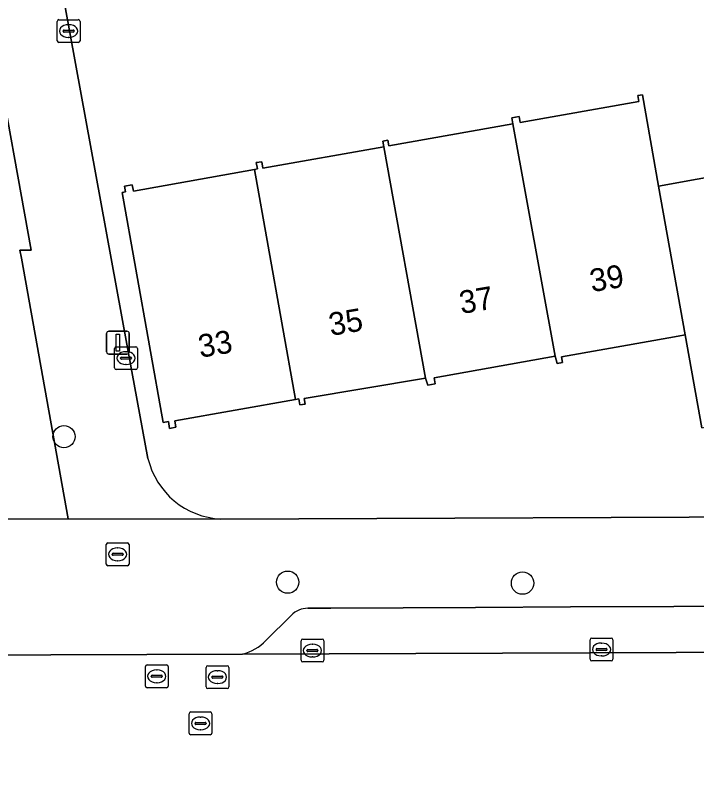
# Model space of a CAD drawing. Extents: x 157793 to 159380, y 380877 to 382313.
# Drawn here: x 158384.28 to 158414.16, y 381260.34 to 381293.59 of the extents above; entities that cross this region are included whole.
import ezdxf

# ---------------------------------------------------------------- set-up
doc = ezdxf.new("R2010")
doc.units = 0
for name, color, linetype in [('IMGEO_Boom', 7, 'Continuous'), ('IMGEO_Brandkraan', 7, 'Continuous'), ('IMGEO_Erf', 7, 'Continuous'), ('IMGEO_Kolk', 7, 'Continuous'), ('IMGEO_Lichtmast', 7, 'Continuous'), ('IMGEO_Pand', 7, 'Continuous'), ('IMGEO_Pand_nummerreeks', 7, 'Continuous'), ('IMGEO_Parkeervlak_open', 7, 'Continuous'), ('IMGEO_Rijbaan_lokaal_gesloten', 7, 'Continuous'), ('IMGEO_Rioolput', 7, 'Continuous'), ('IMGEO_Voetpad_open', 7, 'Continuous')]:
    doc.layers.add(name, color=color, linetype=linetype)

msp = doc.modelspace()

# ---------------------------------------------------------------- linework, layer by layer
at = {"layer": 'IMGEO_Boom'}
for centre in [(158386.423, 381275.115), (158396.229, 381268.737), (158406.521, 381268.696)]:
    msp.add_circle(centre, 0.489, dxfattribs=at)
at = {"layer": 'IMGEO_Brandkraan'}
for p, q in [((158388.277, 381269.532), (158388.277, 381270.384)), ((158388.352, 381270.458), (158389.204, 381270.458)), ((158389.278, 381270.384), (158389.278, 381269.532)), ((158388.536, 381269.952), (158388.536, 381269.964)), ((158388.579, 381270.001), (158388.977, 381270.001)), ((158388.765, 381270.238), (158388.79, 381270.238)), ((158389.02, 381269.964), (158389.02, 381269.952)), ((158388.974, 381269.915), (158388.576, 381269.915)), ((158388.788, 381269.678), (158388.763, 381269.678)), ((158389.204, 381269.458), (158388.352, 381269.458))]:
    msp.add_line(p, q, dxfattribs=at)
for points in [[(158388.277, 381269.532), (158388.277, 381270.384)], [(158388.352, 381270.458), (158389.204, 381270.458)], [(158389.278, 381270.384), (158389.278, 381269.532)], [(158389.204, 381269.458), (158388.352, 381269.458)]]:
    msp.add_lwpolyline(points, dxfattribs=at)
for centre, radius, start, end in [((158388.354, 381270.382), 0.0765, 91.552, 178.448), ((158388.354, 381270.382), 0.0765, 91.552, 178.448), ((158389.202, 381270.382), 0.0765, 1.552, 88.448), ((158389.202, 381270.382), 0.0765, 1.552, 88.448), ((158388.576, 381269.961), 0.0403, 85.8775, 175.7526), ((158388.573, 381269.951), 0.0366, 178.938, 274.7102), ((158388.977, 381269.958), 0.043, 264.8664, 352.4533), ((158388.981, 381269.963), 0.0386, 1.7309, 96.639), ((158388.354, 381269.534), 0.0765, 181.552, 268.448), ((158388.354, 381269.534), 0.0765, 181.552, 268.448), ((158389.202, 381269.534), 0.0765, 271.552, 358.448), ((158389.202, 381269.534), 0.0765, 271.552, 358.448)]:
    msp.add_arc(centre, radius, start, end, dxfattribs=at)
for centre, major_axis, ratio, start_param, end_param in [((158388.764, 381269.958), (-0.387, 0.002), 0.722429, 4.712389, 7.853982), ((158388.789, 381269.958), (-0.39, 0.002), 0.717154, 1.570796, 4.712389)]:
    msp.add_ellipse(centre, major_axis=major_axis, ratio=ratio, start_param=start_param, end_param=end_param, dxfattribs=at)
at = {"layer": 'IMGEO_Erf'}
for points in [[(158359.289, 381271.383), (158386.607, 381271.512), (158384.556, 381282.944), (158384.495, 381283.285), (158384.981, 381283.287), (158381.729, 381301.305)], [(158416.316, 381299.877), (158411.33, 381299.017), (158408.699, 381298.882), (158404.4, 381298.116), (158400.41, 381297.405), (158399.921, 381300.145), (158396.933, 381299.612), (158397.473, 381296.584), (158393.175, 381295.818), (158389.184, 381295.107), (158388.644, 381298.135), (158385.808, 381297.63), (158389.398, 381277.977), (158390.104, 381274.163)], [(158414.373, 381275.507), (158413.648, 381279.575), (158413.343, 381279.521), (158412.277, 381279.331), (158408.234, 381278.611), (158408.278, 381278.363), (158408.044, 381278.322), (158407.955, 381278.642), (158402.649, 381277.696), (158402.697, 381277.425), (158402.368, 381277.367), (158402.267, 381277.676), (158396.955, 381276.782), (158396.995, 381276.541), (158396.759, 381276.503), (158396.715, 381276.773), (158396.573, 381276.748), (158391.284, 381275.805), (158391.333, 381275.527), (158391.054, 381275.478), (158391.001, 381275.779), (158390.768, 381275.741), (158388.973, 381285.815), (158389.119, 381285.841), (158389.075, 381286.089), (158389.419, 381286.15), (158389.467, 381285.88), (158394.777, 381286.826), (158394.903, 381286.848), (158394.854, 381287.123), (158395.091, 381287.166), (158395.143, 381286.878), (158400.442, 381287.822), (158400.398, 381288.07), (158400.624, 381288.111), (158400.668, 381287.865), (158406.095, 381288.832), (158406.05, 381289.085), (158406.375, 381289.143), (158406.422, 381288.879), (158411.622, 381289.805), (158411.576, 381290.062), (158411.773, 381290.097), (158412.486, 381286.097), (158412.736, 381286.142), (158413.771, 381286.326), (158417.952, 381287.072)], [(158393.303, 381271.505), (158448.019, 381271.737), (158448.288, 381271.738)]]:
    msp.add_lwpolyline(points, dxfattribs=at)
msp.add_arc((158393.472, 381274.963), 3.462, 193.3598, 267.1949, dxfattribs=at)
at = {"layer": 'IMGEO_Kolk'}
for p, q in [((158386.126, 381292.464), (158386.126, 381293.316)), ((158386.201, 381293.39), (158387.053, 381293.39)), ((158387.127, 381293.316), (158387.127, 381292.464)), ((158386.385, 381292.884), (158386.385, 381292.896)), ((158386.428, 381292.933), (158386.826, 381292.933)), ((158386.614, 381293.17), (158386.639, 381293.17)), ((158386.869, 381292.896), (158386.869, 381292.884)), ((158386.823, 381292.847), (158386.425, 381292.847)), ((158386.637, 381292.61), (158386.612, 381292.61)), ((158387.053, 381292.39), (158386.201, 381292.39)), ((158388.641, 381278.13), (158388.641, 381278.982)), ((158388.716, 381279.056), (158389.568, 381279.056)), ((158389.642, 381278.982), (158389.642, 381278.13)), ((158388.943, 381278.599), (158389.341, 381278.599)), ((158389.129, 381278.836), (158389.154, 381278.836)), ((158388.9, 381278.55), (158388.9, 381278.562)), ((158389.338, 381278.513), (158388.94, 381278.513)), ((158389.152, 381278.276), (158389.127, 381278.276)), ((158389.384, 381278.562), (158389.384, 381278.55)), ((158389.568, 381278.056), (158388.716, 381278.056)), ((158409.558, 381266.286), (158410.41, 381266.286)), ((158396.813, 381265.313), (158396.813, 381266.165)), ((158396.888, 381266.239), (158397.74, 381266.239)), ((158397.301, 381266.019), (158397.326, 381266.019)), ((158397.814, 381266.165), (158397.814, 381265.313)), ((158409.483, 381265.36), (158409.483, 381266.212)), ((158409.971, 381266.066), (158409.996, 381266.066)), ((158410.484, 381266.212), (158410.484, 381265.36)), ((158397.072, 381265.733), (158397.072, 381265.745)), ((158397.51, 381265.696), (158397.112, 381265.696)), ((158397.115, 381265.782), (158397.513, 381265.782)), ((158397.556, 381265.745), (158397.556, 381265.733)), ((158409.742, 381265.78), (158409.742, 381265.792)), ((158410.18, 381265.743), (158409.782, 381265.743)), ((158409.785, 381265.829), (158410.183, 381265.829)), ((158410.226, 381265.792), (158410.226, 381265.78)), ((158397.324, 381265.459), (158397.299, 381265.459)), ((158410.41, 381265.286), (158409.558, 381265.286)), ((158409.994, 381265.506), (158409.969, 381265.506)), ((158397.74, 381265.239), (158396.888, 381265.239))]:
    msp.add_line(p, q, dxfattribs=at)
for points in [[(158386.126, 381292.464), (158386.126, 381293.316)], [(158386.201, 381293.39), (158387.053, 381293.39)], [(158387.127, 381293.316), (158387.127, 381292.464)], [(158387.053, 381292.39), (158386.201, 381292.39)], [(158388.641, 381278.13), (158388.641, 381278.982)], [(158388.716, 381279.056), (158389.568, 381279.056)], [(158389.642, 381278.982), (158389.642, 381278.13)], [(158389.568, 381278.056), (158388.716, 381278.056)], [(158409.558, 381266.286), (158410.41, 381266.286)], [(158396.813, 381265.313), (158396.813, 381266.165)], [(158396.888, 381266.239), (158397.74, 381266.239)], [(158397.814, 381266.165), (158397.814, 381265.313)], [(158409.483, 381265.36), (158409.483, 381266.212)], [(158410.484, 381266.212), (158410.484, 381265.36)], [(158410.41, 381265.286), (158409.558, 381265.286)], [(158397.74, 381265.239), (158396.888, 381265.239)]]:
    msp.add_lwpolyline(points, dxfattribs=at)
for centre, radius, start, end in [((158386.203, 381293.314), 0.0765, 91.552, 178.448), ((158386.203, 381293.314), 0.0765, 91.552, 178.448), ((158387.051, 381293.314), 0.0765, 1.552, 88.448), ((158387.051, 381293.314), 0.0765, 1.552, 88.448), ((158386.425, 381292.893), 0.0403, 85.8775, 175.7526), ((158386.422, 381292.883), 0.0366, 178.938, 274.7102), ((158386.826, 381292.89), 0.043, 264.8664, 352.4533), ((158386.83, 381292.895), 0.0386, 1.7309, 96.639), ((158386.203, 381292.466), 0.0765, 181.552, 268.448), ((158386.203, 381292.466), 0.0765, 181.552, 268.448), ((158387.051, 381292.466), 0.0765, 271.552, 358.448), ((158387.051, 381292.466), 0.0765, 271.552, 358.448), ((158388.718, 381278.98), 0.0765, 91.552, 178.448), ((158388.718, 381278.98), 0.0765, 91.552, 178.448), ((158389.566, 381278.98), 0.0765, 1.552, 88.448), ((158389.566, 381278.98), 0.0765, 1.552, 88.448), ((158388.94, 381278.559), 0.0403, 85.8775, 175.7526), ((158389.345, 381278.561), 0.0386, 1.7309, 96.639), ((158388.937, 381278.549), 0.0366, 178.938, 274.7102), ((158389.341, 381278.556), 0.043, 264.8664, 352.4533), ((158388.718, 381278.132), 0.0765, 181.552, 268.448), ((158388.718, 381278.132), 0.0765, 181.552, 268.448), ((158389.566, 381278.132), 0.0765, 271.552, 358.448), ((158389.566, 381278.132), 0.0765, 271.552, 358.448), ((158409.56, 381266.21), 0.0765, 91.552, 178.448), ((158409.56, 381266.21), 0.0765, 91.552, 178.448), ((158410.408, 381266.21), 0.0765, 1.552, 88.448), ((158410.408, 381266.21), 0.0765, 1.552, 88.448), ((158396.89, 381266.163), 0.0765, 91.552, 178.448), ((158396.89, 381266.163), 0.0765, 91.552, 178.448), ((158397.738, 381266.163), 0.0765, 1.552, 88.448), ((158397.738, 381266.163), 0.0765, 1.552, 88.448), ((158397.112, 381265.742), 0.0403, 85.8775, 175.7526), ((158397.109, 381265.732), 0.0366, 178.938, 274.7102), ((158397.513, 381265.739), 0.043, 264.8664, 352.4533), ((158397.517, 381265.744), 0.0386, 1.7309, 96.639), ((158409.782, 381265.789), 0.0403, 85.8775, 175.7526), ((158409.779, 381265.779), 0.0366, 178.938, 274.7102), ((158410.183, 381265.786), 0.043, 264.8664, 352.4533), ((158410.187, 381265.791), 0.0386, 1.7309, 96.639), ((158396.89, 381265.315), 0.0765, 181.552, 268.448), ((158396.89, 381265.315), 0.0765, 181.552, 268.448), ((158397.738, 381265.315), 0.0765, 271.552, 358.448), ((158397.738, 381265.315), 0.0765, 271.552, 358.448), ((158409.56, 381265.362), 0.0765, 181.552, 268.448), ((158409.56, 381265.362), 0.0765, 181.552, 268.448), ((158410.408, 381265.362), 0.0765, 271.552, 358.448), ((158410.408, 381265.362), 0.0765, 271.552, 358.448)]:
    msp.add_arc(centre, radius, start, end, dxfattribs=at)
for centre, major_axis, ratio, start_param, end_param in [((158386.613, 381292.89), (-0.387, 0.002), 0.722429, 4.712389, 7.853982), ((158386.638, 381292.89), (-0.39, 0.002), 0.717154, 1.570796, 4.712389), ((158389.128, 381278.556), (-0.387, 0.002), 0.722429, 4.712389, 7.853982), ((158389.153, 381278.556), (-0.39, 0.002), 0.717154, 1.570796, 4.712389), ((158397.3, 381265.739), (-0.387, 0.002), 0.722429, 4.712389, 7.853982), ((158397.325, 381265.739), (-0.39, 0.002), 0.717154, 1.570796, 4.712389), ((158409.97, 381265.786), (-0.387, 0.002), 0.722429, 4.712389, 7.853982), ((158409.995, 381265.786), (-0.39, 0.002), 0.717154, 1.570796, 4.712389)]:
    msp.add_ellipse(centre, major_axis=major_axis, ratio=ratio, start_param=start_param, end_param=end_param, dxfattribs=at)
at = {"layer": 'IMGEO_Lichtmast'}
for p, q in [((158388.294, 381278.837), (158388.294, 381279.637)), ((158388.294, 381279.637), (158388.294, 381278.837)), ((158388.394, 381279.737), (158389.184, 381279.737)), ((158389.184, 381279.737), (158388.394, 381279.737)), ((158389.284, 381279.637), (158389.284, 381278.837)), ((158389.284, 381278.837), (158389.284, 381279.637)), ((158389.184, 381278.737), (158388.394, 381278.737)), ((158388.394, 381278.737), (158389.184, 381278.737))]:
    msp.add_line(p, q, dxfattribs=at)
msp.add_lwpolyline([(158388.714, 381279.612), (158388.864, 381279.612), (158388.864, 381278.862), (158388.714, 381278.862), (158388.714, 381279.612)], dxfattribs=at)
for centre, start, end in [((158388.394, 381279.637), 90, 180), ((158388.394, 381279.637), 90, 180), ((158389.184, 381279.637), 0, 90), ((158389.184, 381279.637), 360, 90), ((158388.394, 381278.837), 180, 270), ((158388.394, 381278.837), 180, 270), ((158389.184, 381278.837), 270, 0), ((158389.184, 381278.837), 270, 0)]:
    msp.add_arc(centre, 0.1, start, end, dxfattribs=at)
at = {"layer": 'IMGEO_Pand'}
for points in [[(158412.486, 381286.097), (158411.773, 381290.097), (158411.576, 381290.062), (158411.622, 381289.805), (158406.422, 381288.879), (158406.375, 381289.143), (158406.05, 381289.085), (158406.095, 381288.832), (158407.955, 381278.642), (158408.044, 381278.322), (158408.278, 381278.363), (158408.234, 381278.611), (158412.277, 381279.331), (158413.343, 381279.521), (158413.648, 381279.575)], [(158407.955, 381278.642), (158406.095, 381288.832), (158400.668, 381287.865), (158400.624, 381288.111), (158400.398, 381288.07), (158400.442, 381287.822), (158402.267, 381277.676), (158402.368, 381277.367), (158402.697, 381277.425), (158402.649, 381277.696)], [(158396.573, 381276.748), (158396.715, 381276.773), (158396.759, 381276.503), (158396.995, 381276.541), (158396.955, 381276.782), (158402.267, 381277.676), (158400.442, 381287.822), (158395.143, 381286.878), (158395.091, 381287.166), (158394.854, 381287.123), (158394.903, 381286.848), (158394.777, 381286.826)], [(158418.118, 381287.38), (158417.904, 381287.342), (158417.952, 381287.072), (158413.771, 381286.326), (158412.736, 381286.142), (158412.486, 381286.097), (158413.648, 381279.575), (158414.373, 381275.507), (158414.599, 381275.547), (158414.542, 381275.863), (158419.982, 381276.833)], [(158396.573, 381276.748), (158394.777, 381286.826), (158389.467, 381285.88), (158389.419, 381286.15), (158389.075, 381286.089), (158389.119, 381285.841), (158388.973, 381285.815), (158390.768, 381275.741), (158391.001, 381275.779), (158391.054, 381275.478), (158391.333, 381275.527), (158391.284, 381275.805)]]:
    msp.add_lwpolyline(points, close=True, dxfattribs=at)
at = {"layer": 'IMGEO_Parkeervlak_open'}
for points in [[(158398.123, 381267.602), (158397.113, 381267.591)], [(158404.457, 381267.623), (158398.123, 381267.602)], [(158408.624, 381267.65), (158404.457, 381267.623)], [(158422.206, 381267.693), (158408.624, 381267.65)], [(158396.387, 381267.283), (158395.278, 381266.179)], [(158394.254, 381265.587), (158447.459, 381265.784)]]:
    msp.add_lwpolyline(points, dxfattribs=at)
for centre, radius, start, end in [((158397.102, 381266.607), 0.984, 89.3651, 136.6124), ((158393.656, 381267.802), 2.295, 285.0973, 314.9693)]:
    msp.add_arc(centre, radius, start, end, dxfattribs=at)
at = {"layer": 'IMGEO_Rijbaan_lokaal_gesloten'}
msp.add_lwpolyline([(158414.748, 381259.693), (158415.841, 381259.699), (158416.045, 381259.7), (158452.413, 381259.816), (158453.527, 381259.813), (158453.494, 381265.863), (158447.459, 381265.784), (158394.254, 381265.587), (158381.644, 381265.541), (158374.137, 381265.491), (158374.097, 381259.557), (158375.117, 381259.544), (158377.232, 381259.519)], close=True, dxfattribs=at)
at = {"layer": 'IMGEO_Rioolput'}
for p, q in [((158389.991, 381264.185), (158389.991, 381265.037)), ((158390.066, 381265.111), (158390.918, 381265.111)), ((158390.992, 381265.037), (158390.992, 381264.185)), ((158392.65, 381264.149), (158392.65, 381265.001)), ((158392.725, 381265.075), (158393.577, 381265.075)), ((158393.651, 381265.001), (158393.651, 381264.149)), ((158390.25, 381264.605), (158390.25, 381264.617)), ((158390.293, 381264.654), (158390.691, 381264.654)), ((158390.479, 381264.891), (158390.504, 381264.891)), ((158390.734, 381264.617), (158390.734, 381264.605)), ((158392.952, 381264.618), (158393.35, 381264.618)), ((158393.138, 381264.855), (158393.163, 381264.855)), ((158390.688, 381264.568), (158390.29, 381264.568)), ((158390.502, 381264.331), (158390.477, 381264.331)), ((158392.909, 381264.569), (158392.909, 381264.581)), ((158393.347, 381264.532), (158392.949, 381264.532)), ((158393.161, 381264.295), (158393.136, 381264.295)), ((158393.393, 381264.581), (158393.393, 381264.569)), ((158390.918, 381264.111), (158390.066, 381264.111)), ((158393.577, 381264.075), (158392.725, 381264.075)), ((158391.908, 381262.121), (158391.908, 381262.973)), ((158391.983, 381263.047), (158392.835, 381263.047)), ((158392.909, 381262.973), (158392.909, 381262.121)), ((158392.396, 381262.827), (158392.421, 381262.827)), ((158392.167, 381262.541), (158392.167, 381262.553)), ((158392.605, 381262.504), (158392.207, 381262.504)), ((158392.21, 381262.59), (158392.608, 381262.59)), ((158392.651, 381262.553), (158392.651, 381262.541)), ((158392.835, 381262.047), (158391.983, 381262.047)), ((158392.419, 381262.267), (158392.394, 381262.267))]:
    msp.add_line(p, q, dxfattribs=at)
for points in [[(158389.991, 381264.185), (158389.991, 381265.037)], [(158390.066, 381265.111), (158390.918, 381265.111)], [(158390.992, 381265.037), (158390.992, 381264.185)], [(158392.65, 381264.149), (158392.65, 381265.001)], [(158392.725, 381265.075), (158393.577, 381265.075)], [(158393.651, 381265.001), (158393.651, 381264.149)], [(158390.918, 381264.111), (158390.066, 381264.111)], [(158393.577, 381264.075), (158392.725, 381264.075)], [(158391.908, 381262.121), (158391.908, 381262.973)], [(158391.983, 381263.047), (158392.835, 381263.047)], [(158392.909, 381262.973), (158392.909, 381262.121)], [(158392.835, 381262.047), (158391.983, 381262.047)]]:
    msp.add_lwpolyline(points, dxfattribs=at)
for centre, radius, start, end in [((158390.068, 381265.035), 0.0765, 91.552, 178.448), ((158390.068, 381265.035), 0.0765, 91.552, 178.448), ((158390.916, 381265.035), 0.0765, 1.552, 88.448), ((158390.916, 381265.035), 0.0765, 1.552, 88.448), ((158392.727, 381264.999), 0.0765, 91.552, 178.448), ((158392.727, 381264.999), 0.0765, 91.552, 178.448), ((158393.575, 381264.999), 0.0765, 1.552, 88.448), ((158393.575, 381264.999), 0.0765, 1.552, 88.448), ((158390.29, 381264.614), 0.0403, 85.8775, 175.7526), ((158390.287, 381264.604), 0.0366, 178.938, 274.7102), ((158390.691, 381264.611), 0.043, 264.8664, 352.4533), ((158390.695, 381264.616), 0.0386, 1.7309, 96.639), ((158392.949, 381264.578), 0.0403, 85.8775, 175.7526), ((158393.354, 381264.58), 0.0386, 1.7309, 96.639), ((158392.946, 381264.568), 0.0366, 178.938, 274.7102), ((158393.35, 381264.575), 0.043, 264.8664, 352.4533), ((158390.068, 381264.187), 0.0765, 181.552, 268.448), ((158390.068, 381264.187), 0.0765, 181.552, 268.448), ((158390.916, 381264.187), 0.0765, 271.552, 358.448), ((158390.916, 381264.187), 0.0765, 271.552, 358.448), ((158392.727, 381264.151), 0.0765, 181.552, 268.448), ((158392.727, 381264.151), 0.0765, 181.552, 268.448), ((158393.575, 381264.151), 0.0765, 271.552, 358.448), ((158393.575, 381264.151), 0.0765, 271.552, 358.448), ((158391.985, 381262.971), 0.0765, 91.552, 178.448), ((158391.985, 381262.971), 0.0765, 91.552, 178.448), ((158392.833, 381262.971), 0.0765, 1.552, 88.448), ((158392.833, 381262.971), 0.0765, 1.552, 88.448), ((158392.207, 381262.55), 0.0403, 85.8775, 175.7526), ((158392.204, 381262.54), 0.0366, 178.938, 274.7102), ((158392.608, 381262.547), 0.043, 264.8664, 352.4533), ((158392.612, 381262.552), 0.0386, 1.7309, 96.639), ((158391.985, 381262.123), 0.0765, 181.552, 268.448), ((158391.985, 381262.123), 0.0765, 181.552, 268.448), ((158392.833, 381262.123), 0.0765, 271.552, 358.448), ((158392.833, 381262.123), 0.0765, 271.552, 358.448)]:
    msp.add_arc(centre, radius, start, end, dxfattribs=at)
for centre, major_axis, ratio, start_param, end_param in [((158390.478, 381264.611), (-0.387, 0.002), 0.722429, 4.712389, 7.853982), ((158390.503, 381264.611), (-0.39, 0.002), 0.717154, 1.570796, 4.712389), ((158393.137, 381264.575), (-0.387, 0.002), 0.722429, 4.712389, 7.853982), ((158393.162, 381264.575), (-0.39, 0.002), 0.717154, 1.570796, 4.712389), ((158392.395, 381262.547), (-0.387, 0.002), 0.722429, 4.712389, 7.853982), ((158392.42, 381262.547), (-0.39, 0.002), 0.717154, 1.570796, 4.712389)]:
    msp.add_ellipse(centre, major_axis=major_axis, ratio=ratio, start_param=start_param, end_param=end_param, dxfattribs=at)
at = {"layer": 'IMGEO_Voetpad_open'}
for points in [[(158385.808, 381297.63), (158385.516, 381299.229), (158384.944, 381302.443), (158381.328, 381322.696), (158378.075, 381322.129), (158377.69, 381322.043), (158380.432, 381306.464), (158380.861, 381304.024), (158381.226, 381304.094), (158381.466, 381302.765), (158381.729, 381301.305), (158384.981, 381283.287), (158384.495, 381283.285), (158384.556, 381282.944), (158386.607, 381271.512), (158393.303, 381271.505)], [(158390.104, 381274.163), (158389.398, 381277.977), (158385.808, 381297.63)], [(158458.608, 381271.782), (158448.288, 381271.738), (158448.019, 381271.737), (158393.303, 381271.505), (158386.607, 381271.512), (158359.289, 381271.383), (158357.912, 381271.377), (158332.634, 381271.258), (158326.591, 381271.23), (158326.661, 381270.803)], [(158397.113, 381267.591), (158398.123, 381267.602), (158404.457, 381267.623), (158408.624, 381267.65), (158422.206, 381267.693), (158426.333, 381267.709), (158432.987, 381267.722), (158436.58, 381267.729), (158442.946, 381267.765), (158444.184, 381267.778)], [(158395.278, 381266.179), (158396.387, 381267.283)], [(158381.644, 381265.541), (158394.254, 381265.587)]]:
    msp.add_lwpolyline(points, dxfattribs=at)
for centre, radius, start, end in [((158393.472, 381274.963), 3.462, 193.3598, 267.1949), ((158397.102, 381266.607), 0.984, 89.3651, 136.6124), ((158393.656, 381267.802), 2.295, 285.0973, 314.9693)]:
    msp.add_arc(centre, radius, start, end, dxfattribs=at)

# ---------------------------------------------------------------- texts
at = {"layer": 'IMGEO_Pand_nummerreeks'}
for s, rotation, p in [('39', 9.5111, (158409.557, 381281.445)), ('37', 9.5135, (158403.837, 381280.487)), ('35', 9.5135, (158398.117, 381279.528)), ('33', 9.5135, (158392.397, 381278.569))]:
    msp.add_text(s, height=1, rotation=rotation, dxfattribs=at).set_placement(p)

doc.saveas('drawing.dxf')
